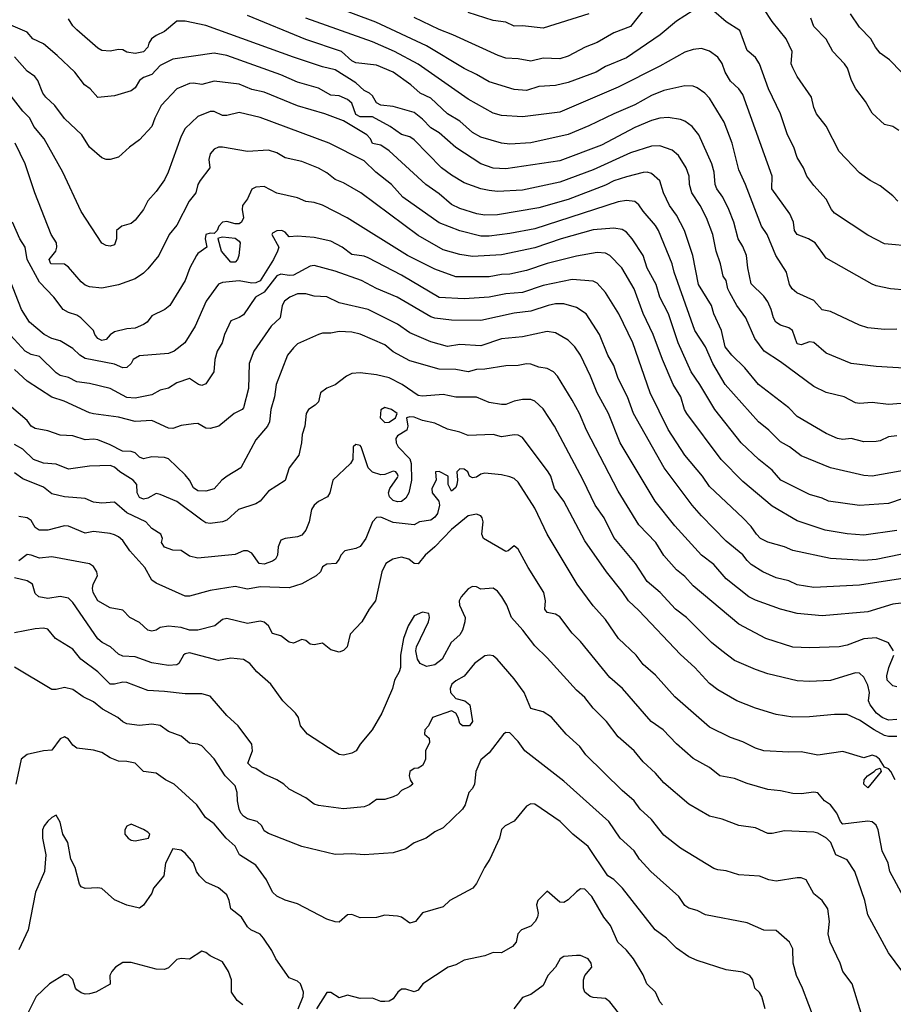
# Model space of a CAD drawing. Header units: metres. Extents: x -46681 to -43747, y -240911 to -237677.
# Tile 982 of 1056: x -44571 to -44467, y -238464 to -238346. Entities that reach past the tile are written whole.
import ezdxf

# ---------------------------------------------------------------- set-up
doc = ezdxf.new("R2010")
doc.units = ezdxf.units.M
doc.layers.add('CONTOUR_INDEX', color=1, linetype='Continuous')
doc.layers.add('CONTOUR_INTER', color=3, linetype='Continuous')

msp = doc.modelspace()

# ---------------------------------------------------------------- linework, layer by layer
at = {"layer": 'CONTOUR_INDEX'}
for points, elevation in [([(-44463.1, -238378.85), (-44466.89, -238378.52), (-44468.6, -238378.19), (-44469.1, -238377.97), (-44474.6, -238374.85), (-44475.92, -238373.02), (-44476.71, -238372.52), (-44478.1, -238372.02), (-44478.42, -238371.52), (-44478.53, -238370.52), (-44478.97, -238369.52), (-44481.13, -238366.52), (-44481.1, -238365.02), (-44484.6, -238355.18), (-44485.1, -238354.52), (-44486.1, -238353.6), (-44486.73, -238352.52), (-44487.1, -238351.46), (-44487.6, -238350.72), (-44488.6, -238349.97), (-44489.6, -238349.67), (-44490.6, -238349.77), (-44491.6, -238350.1), (-44494.6, -238351.81), (-44499.6, -238354.31), (-44506.6, -238357.33), (-44511.1, -238357.88), (-44513.6, -238357.73), (-44514.6, -238357.45), (-44517.6, -238355.76), (-44523.6, -238351.55), (-44526.45, -238350.02), (-44529.1, -238348.88), (-44537.1, -238346.01)], 115), ([(-44464.6, -238400.24), (-44469.1, -238401.04), (-44470.1, -238400.97), (-44474.1, -238400.03), (-44477.6, -238398.61), (-44479.02, -238397.52), (-44480.1, -238396.92), (-44481.48, -238395.52), (-44482.73, -238394.52), (-44486.73, -238390.02), (-44488.2, -238387.52), (-44489.08, -238385.52), (-44490.37, -238383.52), (-44492.86, -238376.52), (-44493.1, -238375.52), (-44494.73, -238371.52), (-44495.1, -238370.91), (-44496.6, -238369.21), (-44497.1, -238368.44), (-44497.6, -238368.03), (-44498.6, -238367.94), (-44499.6, -238368.1), (-44509.6, -238371.32), (-44512.6, -238371.89), (-44515.1, -238372.2), (-44516.1, -238372.2), (-44518.6, -238371.58), (-44521.1, -238370.59), (-44525.47, -238367.52), (-44526.83, -238366.02), (-44528.7, -238364.52), (-44530.1, -238363.16), (-44534.3, -238361.02), (-44542.6, -238357.97), (-44545.1, -238357.37), (-44546.6, -238357.7), (-44547.1, -238357.7), (-44548.1, -238357.25), (-44548.6, -238357.23), (-44550.1, -238357.83), (-44551.6, -238359.28), (-44552.1, -238360.21), (-44553.64, -238364.52), (-44554.1, -238365.45), (-44555.1, -238366.85), (-44556.1, -238367.97), (-44556.62, -238369.02), (-44557.6, -238370.29), (-44558.1, -238370.67), (-44559.2, -238371.02), (-44559.84, -238371.52), (-44559.83, -238372.52), (-44560.1, -238373.24), (-44560.6, -238373.42), (-44561.1, -238373.34), (-44561.6, -238373.04), (-44564.1, -238369.26), (-44566.28, -238364.52), (-44568.55, -238360.52), (-44569.79, -238359.02), (-44570.27, -238358.02), (-44571.1, -238357.18), (-44574.1, -238353.4)], 110), ([(-44463.6, -238416.05), (-44466.6, -238416.42), (-44469.6, -238417.34), (-44475.1, -238417.82), (-44478.1, -238417.52), (-44480.1, -238417.02), (-44483.1, -238415.94), (-44483.9, -238415.52), (-44486.6, -238413.35), (-44488.1, -238411.66), (-44489.6, -238410.52), (-44492.79, -238407.02), (-44495.16, -238404.02), (-44499.37, -238397.02), (-44500.77, -238393.52), (-44502.13, -238391.02), (-44502.92, -238389.02), (-44504.12, -238386.52), (-44504.8, -238385.52), (-44505.6, -238384.69), (-44507.1, -238383.8), (-44508.1, -238383.67), (-44511.1, -238384.3), (-44513.6, -238384.55), (-44516.1, -238385.37), (-44518.6, -238385.22), (-44520.1, -238385.47), (-44522.1, -238384.92), (-44524.6, -238383.8), (-44526.1, -238382.77), (-44529.6, -238381.03), (-44533.1, -238380.21), (-44534.6, -238379.49), (-44536.1, -238379.42), (-44537.1, -238379.13), (-44538.1, -238379.15), (-44539.03, -238379.52), (-44539.67, -238380.02), (-44539.95, -238380.52), (-44540.21, -238382.02), (-44541.27, -238383.02), (-44543.36, -238386.02), (-44543.92, -238387.52), (-44543.98, -238390.52), (-44544.6, -238392.82), (-44544.75, -238393.02), (-44545.7, -238393.52), (-44547.56, -238395.02), (-44548.6, -238395.31), (-44549.1, -238395.28), (-44550.1, -238394.72), (-44550.6, -238394.74), (-44552.1, -238394.96), (-44553.1, -238395.32), (-44553.6, -238395.28), (-44555.6, -238394.33), (-44557.6, -238394.46), (-44559.6, -238393.95), (-44562.6, -238393.54), (-44563.1, -238393.42), (-44566.15, -238392.02), (-44567.6, -238391.55), (-44570.6, -238389.64), (-44572.1, -238388.22)], 105), ([(-44465.08, -238452.02), (-44466.94, -238448.52), (-44467.14, -238447.52), (-44467.89, -238446.02), (-44468.37, -238443.52), (-44468.6, -238442.96), (-44469.1, -238442.54), (-44469.6, -238442.49), (-44472.6, -238442.83), (-44472.88, -238442.52), (-44473.33, -238441.52), (-44474.1, -238440.51), (-44474.81, -238440.02), (-44475.6, -238439.06), (-44476.1, -238438.97), (-44477.6, -238439.18), (-44478.6, -238439.15), (-44480.1, -238438.81), (-44481.6, -238438.68), (-44484.1, -238437.96), (-44485.6, -238437.34), (-44487.39, -238437.02), (-44488.6, -238436.03), (-44490.6, -238434.96), (-44492.6, -238433.2), (-44494.19, -238431.52), (-44495.61, -238430.52), (-44499.07, -238426.52), (-44500.6, -238425.23), (-44504.1, -238420.88), (-44505.1, -238419.91), (-44506.6, -238417.92), (-44507.1, -238417.6), (-44508.1, -238417.43), (-44508.4, -238417.02), (-44508.31, -238416.02), (-44508.53, -238415.02), (-44510.42, -238412.02), (-44511.6, -238409.79), (-44512.1, -238409.39), (-44512.81, -238410.02), (-44513.1, -238410.09), (-44515.77, -238408.52), (-44515.98, -238408.02), (-44515.79, -238406.52), (-44515.93, -238406.02), (-44516.1, -238405.78), (-44516.6, -238405.6), (-44517.6, -238405.81), (-44519.6, -238407.43), (-44521.6, -238409.54), (-44522.77, -238410.52), (-44523.6, -238411.58), (-44524.1, -238411.53), (-44524.74, -238411.02), (-44525.6, -238410.75), (-44526.67, -238411.02), (-44527.48, -238411.52), (-44527.96, -238412.52), (-44528.73, -238416.02), (-44529.5, -238417.02), (-44530.39, -238418.52), (-44531.78, -238420.02), (-44532.14, -238421.52), (-44532.6, -238421.97), (-44533.1, -238422.16), (-44534.1, -238421.9), (-44535.1, -238421.09), (-44536.1, -238421.29), (-44536.6, -238421.23), (-44537.1, -238420.79), (-44537.6, -238420.64), (-44538.6, -238421.11), (-44539.1, -238420.96), (-44540.1, -238420.2), (-44541.1, -238419.93), (-44541.61, -238419.02), (-44542.1, -238418.58), (-44542.6, -238418.47), (-44544.1, -238418.73), (-44546.6, -238418.12), (-44547.1, -238418.26), (-44548.03, -238419.02), (-44550.1, -238419.54), (-44551.1, -238419.54), (-44552.1, -238419.2), (-44553.6, -238419.07), (-44554.6, -238419.21), (-44555.1, -238419.52), (-44555.6, -238419.65), (-44556.09, -238419.52), (-44557.1, -238418.61), (-44558.24, -238418.02), (-44559.1, -238417.11), (-44560.6, -238416.84), (-44562.1, -238415.99), (-44562.65, -238415.02), (-44562.75, -238414.52), (-44562.66, -238414.02), (-44562.15, -238413.02), (-44562.2, -238412.52), (-44562.6, -238411.89), (-44563.1, -238411.55), (-44567.6, -238410.72), (-44569.1, -238410.89), (-44570.1, -238410.52), (-44570.6, -238410.46), (-44571.6, -238411.19)], 100), ([(-44538.02, -238465.02), (-44537.41, -238463.52), (-44537.38, -238463.02), (-44537.75, -238462.02), (-44538.1, -238461.69), (-44539.1, -238461.28), (-44540.71, -238459.02), (-44541.18, -238458.02), (-44542.19, -238456.52), (-44542.6, -238456.05), (-44543.72, -238455.52), (-44544.1, -238455.15), (-44544.82, -238454.02), (-44546.11, -238453.02), (-44546.3, -238452.02), (-44546.6, -238451.34), (-44547.6, -238450.48), (-44549.1, -238449.79), (-44549.88, -238449.02), (-44550.25, -238448.52), (-44550.6, -238447.46), (-44551.6, -238446.31), (-44552.1, -238445.95), (-44553.1, -238445.8), (-44553.95, -238447.52), (-44554.16, -238449.02), (-44555.42, -238450.52), (-44555.6, -238451.13), (-44556.6, -238452.58), (-44557.1, -238452.92), (-44558.6, -238452.55), (-44560.1, -238451.94), (-44561.6, -238450.58), (-44562.1, -238450.48), (-44563.6, -238450.56), (-44564.1, -238450.37), (-44564.31, -238450.02), (-44564.82, -238448.02), (-44565.32, -238447.02), (-44565.71, -238445.02), (-44566.29, -238444.02), (-44566.6, -238442.61), (-44567.1, -238441.77), (-44567.6, -238442.02), (-44568.1, -238442.48), (-44568.53, -238443.02), (-44568.73, -238443.52), (-44568.75, -238444.52), (-44568.34, -238446.52), (-44568.5, -238448.52), (-44569.56, -238451.02), (-44570.45, -238455.52), (-44571.6, -238457.93)], 95), ([(-44558.1, -238442.85), (-44558.6, -238443.07), (-44558.85, -238443.52), (-44558.84, -238444.02), (-44558.45, -238444.52), (-44558.1, -238444.76), (-44557.6, -238444.84), (-44556, -238444.52), (-44555.84, -238444.02), (-44556.1, -238443.8), (-44556.6, -238443.46), (-44558.1, -238442.85)], 95), ([(-44494.26, -238464.52), (-44494.6, -238464.18), (-44495.11, -238463.02), (-44496.13, -238462.02), (-44496.6, -238460.91), (-44497.76, -238459.02), (-44498.6, -238457.96), (-44499.64, -238457.02), (-44500.53, -238455.02), (-44501.3, -238454.02), (-44502.76, -238451.52), (-44503.6, -238450.64), (-44504.1, -238450.62), (-44504.6, -238450.95), (-44505.6, -238451.94), (-44506.1, -238452.23), (-44506.6, -238452.2), (-44508.1, -238450.87), (-44509.22, -238452.02), (-44509.38, -238452.52), (-44509.19, -238453.52), (-44509.27, -238454.02), (-44509.56, -238454.52), (-44510.1, -238455.09), (-44511.21, -238455.52), (-44511.63, -238456.02), (-44511.86, -238457.02), (-44512.27, -238457.52), (-44513.6, -238458.29), (-44514.6, -238458.23), (-44515.6, -238458.64), (-44518.1, -238459.18), (-44519.1, -238459.73), (-44520.01, -238460.02), (-44523.05, -238462.02), (-44523.6, -238462.78), (-44524.1, -238462.99), (-44525.1, -238462.64), (-44525.6, -238462.66), (-44526.06, -238463.02), (-44526.6, -238463.81), (-44527.1, -238464.08), (-44527.6, -238464.15), (-44528.1, -238464.12), (-44529.1, -238463.74), (-44530.6, -238463.79), (-44532.1, -238463.39), (-44533.1, -238463.7), (-44534.1, -238463.05), (-44534.6, -238463.04), (-44535.82, -238465.02)], 95)]:
    msp.add_lwpolyline(points, dxfattribs=dict(at, elevation=elevation))
at = {"layer": 'CONTOUR_INTER'}
for points, elevation in [([(-44490.6, -238345.11), (-44492.6, -238346.37), (-44494.54, -238348.02), (-44498.6, -238350.78), (-44501.1, -238351.85), (-44502.23, -238352.52), (-44505.6, -238353.75), (-44507.1, -238354.12), (-44509.1, -238354.23), (-44510.6, -238354.7), (-44512.1, -238354.6), (-44515.1, -238353.68), (-44516.6, -238352.78), (-44518.1, -238352.06), (-44522.6, -238349.35), (-44528.7, -238346.52), (-44536.1, -238343.7)], 116), ([(-44496.1, -238344.5), (-44498.11, -238347.02), (-44500.1, -238347.8), (-44502.1, -238348.96), (-44503.55, -238349.52), (-44505.6, -238350.6), (-44506.6, -238350.91), (-44508.6, -238350.84), (-44510.1, -238351.19), (-44511.6, -238350.9), (-44513.1, -238350.82), (-44514.01, -238350.52), (-44519.45, -238348.02), (-44521.1, -238347.38), (-44524.1, -238345.93)], 117), ([(-44503.1, -238345.51), (-44508.6, -238347.24), (-44511.1, -238346.94), (-44512.1, -238347), (-44513.1, -238346.5), (-44514.6, -238346.3), (-44517.6, -238345.36)], 118), ([(-44464.1, -238373.47), (-44467.6, -238373.12), (-44469.6, -238372.08), (-44473.6, -238369.46), (-44473.98, -238369.02), (-44474.6, -238367.75), (-44476.1, -238366.14), (-44476.91, -238365.02), (-44477.34, -238364.02), (-44478.1, -238362.75), (-44478.49, -238361.52), (-44479.25, -238360.02), (-44480.09, -238357.52), (-44481.55, -238354.52), (-44482.6, -238351.52), (-44483.1, -238350.74), (-44484.1, -238349.89), (-44484.97, -238347.52), (-44486.6, -238346.48), (-44488.1, -238345.17)], 116), ([(-44466, -238368.02), (-44466.6, -238367.36), (-44468.1, -238366.15), (-44469.32, -238365.52), (-44470.6, -238364.62), (-44473.03, -238362.02), (-44474.6, -238358.99), (-44475.78, -238357.52), (-44476.1, -238356.74), (-44476.35, -238355.52), (-44478.1, -238353.02), (-44478.6, -238351.98), (-44478.81, -238351.52), (-44478.67, -238350.02), (-44479.42, -238348.52), (-44481.1, -238346.44), (-44482.1, -238344.92)], 117), ([(-44465.56, -238352.52), (-44466.99, -238351.02), (-44468.1, -238350.21), (-44468.68, -238349.52), (-44469.23, -238348.52), (-44470.6, -238347.12), (-44471.69, -238345.52)], 119), ([(-44464.6, -238392.22), (-44467.1, -238392.44), (-44469.1, -238392.17), (-44470.6, -238392.31), (-44471.1, -238392.22), (-44472.46, -238391.52), (-44474.6, -238390.97), (-44476.1, -238390.25), (-44480.1, -238387.29), (-44482.05, -238386.02), (-44483.17, -238384.52), (-44484.27, -238382.02), (-44485.33, -238380.52), (-44486.19, -238379.02), (-44486.41, -238378.52), (-44486.6, -238377.54), (-44486.96, -238377.02), (-44487.29, -238375.52), (-44487.83, -238374.02), (-44488.23, -238372.02), (-44488.98, -238370.02), (-44489.73, -238368.52), (-44490.76, -238367.02), (-44491.03, -238366.02), (-44491.07, -238365.02), (-44491.44, -238364.02), (-44492.33, -238362.52), (-44493.1, -238361.87), (-44494.6, -238361.37), (-44495.6, -238361.38), (-44498.1, -238362.18), (-44502.6, -238364.23), (-44506.6, -238365.73), (-44511.1, -238366.67), (-44514.1, -238366.84), (-44515.1, -238366.73), (-44516.1, -238366.51), (-44518.1, -238365.81), (-44519.6, -238364.9), (-44520.82, -238364.02), (-44524.1, -238360.64), (-44524.6, -238360.27), (-44525.6, -238359.99), (-44526.99, -238359.02), (-44529.1, -238357.88), (-44530.6, -238357.86), (-44531.1, -238357.6), (-44531.6, -238356.25), (-44532.1, -238355.79), (-44533.1, -238355.35), (-44534.1, -238355.26), (-44535.6, -238354.44), (-44538.1, -238353.73), (-44540.1, -238352.83), (-44546.6, -238350.49), (-44548.1, -238350.23), (-44553.1, -238350.96), (-44554.6, -238351.72), (-44555.6, -238352.81), (-44556.6, -238353.15), (-44557.08, -238353.52), (-44557.6, -238354.41), (-44558.1, -238354.77), (-44560.1, -238355.35), (-44562.1, -238355.55), (-44563.03, -238354.52), (-44563.69, -238354.02), (-44564.87, -238352.52), (-44566.97, -238350.52), (-44568.6, -238349.1), (-44569.9, -238348.52), (-44570.6, -238347.71), (-44573.1, -238346.63)], 112), ([(-44464.6, -238388.11), (-44468.6, -238387.86), (-44471.6, -238387.52), (-44474.6, -238386.26), (-44476.1, -238385), (-44476.6, -238384.89), (-44477.6, -238385.25), (-44478.1, -238385.15), (-44478.63, -238383.52), (-44479.1, -238383.23), (-44480.1, -238382.9), (-44480.66, -238382.52), (-44480.95, -238382.02), (-44481.2, -238381.02), (-44481.6, -238380.11), (-44482.1, -238379.4), (-44483.6, -238377.92), (-44484.02, -238376.02), (-44484.19, -238374.52), (-44484.6, -238373.44), (-44485.17, -238372.52), (-44485.7, -238370.52), (-44486.29, -238369.02), (-44487.03, -238367.52), (-44487.75, -238366.52), (-44487.93, -238366.02), (-44488.05, -238364.52), (-44488.32, -238363.52), (-44489.89, -238360.02), (-44490.7, -238359.02), (-44491.6, -238358.4), (-44492.1, -238358.2), (-44493.6, -238357.95), (-44494.6, -238358.05), (-44495.6, -238358.33), (-44497.6, -238359.17), (-44501.6, -238361.26), (-44506.6, -238363.16), (-44513.1, -238364.14), (-44514.6, -238364.04), (-44516.1, -238363.51), (-44519.1, -238361.56), (-44521.1, -238359.78), (-44522.1, -238359.2), (-44523.1, -238358.16), (-44524.1, -238357.37), (-44526.6, -238356.63), (-44528.1, -238356.49), (-44528.6, -238356.18), (-44529.1, -238355.34), (-44529.47, -238355.02), (-44530.1, -238354.71), (-44531.1, -238353.79), (-44533.6, -238352.23), (-44535.1, -238351.88), (-44538.6, -238350.72), (-44549.1, -238346.89), (-44551.6, -238346.37), (-44552.6, -238346.4), (-44554.1, -238347.62), (-44555.1, -238348.1), (-44555.65, -238348.52), (-44555.96, -238349.02), (-44556.09, -238349.52), (-44556.6, -238350.05), (-44557.6, -238350.25), (-44558.6, -238350.09), (-44559.1, -238349.82), (-44559.6, -238349.79), (-44560.6, -238349.99), (-44561.6, -238349.89), (-44562.1, -238349.63), (-44564.6, -238347.44), (-44565.1, -238346.94), (-44565.6, -238346.09)], 113), ([(-44466.1, -238383.39), (-44467.6, -238383.4), (-44469.6, -238383.2), (-44470.6, -238382.88), (-44474.1, -238381.24), (-44475.1, -238381.07), (-44476.1, -238379.94), (-44478.13, -238379.02), (-44478.67, -238378.52), (-44478.99, -238378.02), (-44479.36, -238376.52), (-44480.66, -238374.52), (-44481.7, -238372.02), (-44482.38, -238371.02), (-44484.3, -238366.02), (-44485.1, -238364.24), (-44485.91, -238361.02), (-44486.87, -238358.52), (-44488.6, -238355.63), (-44489.2, -238355.02), (-44490.1, -238354.38), (-44490.6, -238354.2), (-44491.6, -238354.14), (-44494.1, -238354.71), (-44495.6, -238355.32), (-44497.6, -238356.44), (-44500.13, -238357.52), (-44503.1, -238358.97), (-44505.6, -238359.99), (-44510.1, -238361), (-44512.6, -238361.15), (-44513.6, -238361.03), (-44516.1, -238360.3), (-44517.1, -238359.77), (-44518.6, -238358.41), (-44520.1, -238357.52), (-44522.1, -238355.62), (-44523.37, -238355.02), (-44524.49, -238354.02), (-44526.61, -238352.52), (-44528.6, -238351.69), (-44531.1, -238351.39), (-44531.6, -238351.13), (-44532.82, -238350.02), (-44537.1, -238348.57), (-44544.1, -238345.71)], 114), ([(-44465.87, -238359.52), (-44466.6, -238359.05), (-44467.6, -238358.79), (-44469.1, -238357.45), (-44469.9, -238356.02), (-44471.05, -238354.52), (-44471.58, -238353.52), (-44472.05, -238352.02), (-44472.4, -238351.52), (-44473.81, -238350.02), (-44474.6, -238348.54), (-44476.1, -238347.04), (-44476.46, -238346.02)], 118), ([(-44466.1, -238396.21), (-44467.1, -238396.32), (-44468.1, -238396.8), (-44468.6, -238396.89), (-44470.1, -238396.93), (-44471.6, -238396.53), (-44472.6, -238396.63), (-44473.23, -238396.52), (-44474.6, -238395.93), (-44478.1, -238393.86), (-44479.1, -238392.82), (-44482.73, -238390.02), (-44484.36, -238388.02), (-44485.92, -238386.52), (-44486.72, -238385.52), (-44487.18, -238383.52), (-44488.1, -238381.52), (-44488.37, -238380.52), (-44489.96, -238378.02), (-44490.62, -238374.52), (-44491.63, -238371.52), (-44492.6, -238369.69), (-44493.44, -238368.52), (-44494.15, -238367.02), (-44494.6, -238365.58), (-44495.6, -238364.67), (-44496.1, -238364.52), (-44496.6, -238364.57), (-44498.6, -238365.07), (-44500.1, -238365.56), (-44501.1, -238366.08), (-44505.6, -238367.8), (-44509.1, -238368.81), (-44514.1, -238369.64), (-44515.6, -238369.68), (-44516.58, -238369.52), (-44518.6, -238368.89), (-44519.6, -238368.4), (-44521.1, -238367.11), (-44522.71, -238366.02), (-44527.1, -238361.94), (-44528.1, -238361.29), (-44529.1, -238361.09), (-44529.32, -238360.52), (-44529.77, -238360.02), (-44532.6, -238358.36), (-44534.84, -238357.52), (-44538.1, -238356.57), (-44542.1, -238354.92), (-44543.6, -238354.58), (-44545.1, -238353.95), (-44548.1, -238353.59), (-44549.6, -238353.99), (-44550.6, -238353.84), (-44551.1, -238353.89), (-44552.6, -238354.53), (-44554.47, -238356.52), (-44555.24, -238358.02), (-44555.61, -238359.02), (-44557.1, -238360.63), (-44558.3, -238361.52), (-44559.6, -238362.74), (-44560.6, -238363), (-44561.1, -238362.99), (-44561.6, -238362.81), (-44563.08, -238361.52), (-44564.01, -238360.02), (-44566.1, -238358.07), (-44567.25, -238356.52), (-44568.33, -238355.52), (-44568.69, -238355.02), (-44569.29, -238353.52), (-44569.64, -238353.02), (-44570.6, -238352.38), (-44572.1, -238350.65)], 111), ([(-44461.6, -238402.45), (-44467.1, -238404.3), (-44470.6, -238404.56), (-44474.33, -238404.02), (-44475.1, -238403.67), (-44476.6, -238403.25), (-44480.05, -238401.52), (-44481.1, -238400.32), (-44482.71, -238399.02), (-44484.82, -238397.02), (-44487.96, -238393.02), (-44489.77, -238390.02), (-44490.83, -238388.52), (-44492.38, -238385.02), (-44493.55, -238381.52), (-44494.57, -238379.52), (-44495.03, -238378.02), (-44496.1, -238376.04), (-44496.58, -238374.52), (-44497.91, -238372.52), (-44498.6, -238371.74), (-44499.1, -238371.39), (-44500.1, -238371.24), (-44502.6, -238371.45), (-44506.43, -238372.52), (-44509.6, -238373.62), (-44513.6, -238374.47), (-44517.1, -238374.65), (-44518.6, -238374.42), (-44520.6, -238373.87), (-44523.6, -238372.13), (-44530.51, -238367.02), (-44532.6, -238365.79), (-44533.6, -238365.42), (-44534.6, -238364.62), (-44535.6, -238364.04), (-44537.6, -238363.25), (-44539.6, -238362.82), (-44540.6, -238362.21), (-44541.6, -238361.89), (-44544.1, -238362.05), (-44547.1, -238361.52), (-44547.6, -238361.53), (-44548.1, -238361.75), (-44548.6, -238362.31), (-44548.74, -238363.02), (-44548.62, -238364.02), (-44549.79, -238365.52), (-44550.07, -238366.02), (-44550.34, -238367.02), (-44551.12, -238368.02), (-44552.6, -238370.9), (-44553.54, -238372.02), (-44554.78, -238374.52), (-44556.1, -238376.15), (-44556.6, -238376.66), (-44557.6, -238377.33), (-44559.6, -238378.04), (-44561.6, -238378.46), (-44563.1, -238378.3), (-44563.6, -238378.11), (-44564.1, -238377.71), (-44565.6, -238375.93), (-44566.1, -238375.56), (-44567.75, -238375.52), (-44567.93, -238375.02), (-44567.12, -238374.02), (-44567, -238373.52), (-44567.06, -238373.02), (-44567.7, -238372.02), (-44569.67, -238367.02), (-44570.82, -238363.52), (-44572.01, -238361.02)], 109), ([(-44466.1, -238407.58), (-44470.1, -238408.12), (-44472.1, -238407.96), (-44474.71, -238407.52), (-44478.1, -238406.39), (-44481.1, -238404.65), (-44484.6, -238401.66), (-44487.21, -238399.02), (-44491.33, -238393.52), (-44491.64, -238393.02), (-44492.07, -238391.52), (-44493, -238390.02), (-44494.28, -238387.02), (-44495.38, -238384.02), (-44496.6, -238381.51), (-44497.65, -238378.52), (-44499.14, -238376.02), (-44500.6, -238374.55), (-44501.1, -238374.27), (-44502.1, -238374.17), (-44504.6, -238374.62), (-44508.1, -238375.5), (-44510.6, -238376.35), (-44512.6, -238376.79), (-44513.6, -238376.82), (-44515.1, -238377.1), (-44519.1, -238377.11), (-44521.6, -238376.18), (-44524.91, -238374.52), (-44532.15, -238370.02), (-44535.1, -238368.47), (-44536.1, -238368.16), (-44537.1, -238368.05), (-44538.1, -238367.6), (-44540.6, -238367.05), (-44542.1, -238366.25), (-44543.1, -238366.33), (-44543.6, -238366.56), (-44544.1, -238367.73), (-44544.7, -238368.52), (-44544.77, -238369.02), (-44544.61, -238370.02), (-44544.84, -238370.52), (-44545.1, -238370.72), (-44545.6, -238370.74), (-44546.6, -238370.43), (-44547.1, -238370.51), (-44547.57, -238371.02), (-44547.77, -238371.52), (-44548.1, -238371.88), (-44548.6, -238371.86), (-44549.13, -238372.02), (-44549.2, -238372.52), (-44548.99, -238373.52), (-44550.1, -238374.28), (-44550.25, -238374.52), (-44551.05, -238376.02), (-44551.59, -238377.52), (-44553.44, -238380.52), (-44554.06, -238381.02), (-44555.6, -238381.79), (-44556.17, -238382.52), (-44556.6, -238382.8), (-44557.6, -238383.25), (-44558.6, -238383.33), (-44560.1, -238383.68), (-44560.6, -238384.04), (-44561.1, -238384.64), (-44561.6, -238384.76), (-44562.1, -238384.51), (-44562.45, -238384.02), (-44562.6, -238383.52), (-44564.14, -238382.02), (-44564.6, -238381.7), (-44565.6, -238381.38), (-44566.26, -238381.02), (-44567.38, -238379.52), (-44569.1, -238377.74), (-44570.59, -238375.02), (-44570.84, -238373.52), (-44571.45, -238372.52), (-44572.34, -238370.52)], 108), ([(-44464.1, -238410.11), (-44468.6, -238411.06), (-44470.1, -238411.16), (-44474.1, -238410.94), (-44478.6, -238409.97), (-44479.6, -238409.51), (-44481.6, -238408.96), (-44482.51, -238408.52), (-44482.99, -238408.02), (-44483.6, -238407.07), (-44484.6, -238406.03), (-44488.6, -238402.27), (-44489.45, -238401.02), (-44491.57, -238398.52), (-44493.6, -238395.43), (-44495.75, -238391.02), (-44497.83, -238385.02), (-44499.51, -238381.52), (-44501.1, -238378.98), (-44502.1, -238377.86), (-44502.6, -238377.6), (-44505.1, -238377.42), (-44508.6, -238378.12), (-44511.1, -238378.96), (-44513.1, -238379.15), (-44515.1, -238379.54), (-44518.1, -238379.74), (-44521.1, -238379.56), (-44525.6, -238376.89), (-44529.6, -238374.82), (-44530.1, -238374.61), (-44531.6, -238374.43), (-44532.75, -238373.52), (-44534.1, -238372.81), (-44536.1, -238372.37), (-44538.1, -238372.22), (-44539.1, -238372.28), (-44539.6, -238371.73), (-44539.99, -238371.52), (-44540.6, -238371.55), (-44541.1, -238371.84), (-44541.2, -238372.02), (-44540.35, -238373.52), (-44540.5, -238374.02), (-44541, -238375.02), (-44542.6, -238377.56), (-44543.1, -238377.82), (-44543.6, -238377.86), (-44545.1, -238377.57), (-44547.1, -238377.76), (-44547.6, -238377.98), (-44549.07, -238380.02), (-44550.42, -238383.02), (-44551.66, -238385.02), (-44552.91, -238386.02), (-44553.6, -238386.31), (-44557.1, -238386.58), (-44557.84, -238387.02), (-44558.08, -238387.52), (-44558.6, -238387.97), (-44559.1, -238388.02), (-44560.1, -238387.57), (-44563.6, -238386.92), (-44564.24, -238386.52), (-44565.1, -238385.69), (-44566.6, -238384.77), (-44567.6, -238384.49), (-44568.54, -238384.02), (-44570.29, -238382.52), (-44571.26, -238381.02), (-44572.63, -238377.52)], 107), ([(-44547.64, -238372.52), (-44547.6, -238372.4), (-44547.1, -238372.28), (-44545.6, -238372.44), (-44545.1, -238372.8), (-44545.01, -238373.02), (-44545.14, -238374.52), (-44545.3, -238375.02), (-44545.6, -238375.34), (-44546.1, -238375.32), (-44547.24, -238374.02), (-44547.64, -238372.52)], 108), ([(-44463.6, -238413.04), (-44470.6, -238414.13), (-44476.1, -238414.41), (-44478.1, -238414.07), (-44479.1, -238413.61), (-44480.6, -238413.26), (-44482.2, -238412.52), (-44483.6, -238411.64), (-44484.1, -238411.18), (-44484.6, -238410.47), (-44486.6, -238408.85), (-44489.6, -238405.78), (-44490.7, -238404.52), (-44494.08, -238400.02), (-44497.76, -238393.52), (-44498.46, -238391.52), (-44499.6, -238389.31), (-44500.1, -238387.75), (-44500.82, -238386.52), (-44501.82, -238384.02), (-44503.45, -238381.52), (-44504.6, -238380.79), (-44506.1, -238380.35), (-44507.1, -238380.34), (-44508.01, -238380.52), (-44510.1, -238381.23), (-44512.1, -238381.47), (-44516.1, -238382.33), (-44519.6, -238382.31), (-44521.6, -238382.05), (-44522.1, -238381.88), (-44526.14, -238379.52), (-44528.6, -238378.5), (-44530.41, -238377.52), (-44533.6, -238376.4), (-44536.1, -238375.75), (-44536.6, -238375.8), (-44538.6, -238376.88), (-44539.1, -238376.95), (-44540.1, -238376.78), (-44540.6, -238376.98), (-44542.1, -238378.93), (-44543.14, -238379.52), (-44544.6, -238381.65), (-44545.1, -238381.99), (-44546.1, -238382.36), (-44546.89, -238384.02), (-44547.16, -238385.02), (-44547.77, -238386.02), (-44548.05, -238387.02), (-44548.15, -238388.52), (-44549.1, -238389.94), (-44549.6, -238390.14), (-44549.98, -238390.02), (-44551.1, -238389.29), (-44552.6, -238389.82), (-44553.6, -238390.46), (-44554.6, -238390.69), (-44555.6, -238391.25), (-44557.6, -238391.66), (-44558.6, -238391.57), (-44560.6, -238390.51), (-44563.1, -238389.91), (-44564.6, -238389.72), (-44565.6, -238389.2), (-44566.6, -238388.94), (-44567.1, -238388.61), (-44569.1, -238386.67), (-44570.1, -238386.41), (-44570.81, -238386.02), (-44572.6, -238384.11)], 106), ([(-44466.52, -238422.02), (-44467.1, -238421.05), (-44468.6, -238420.44), (-44470.1, -238420.57), (-44472.1, -238421.32), (-44473.06, -238421.52), (-44476.6, -238421.67), (-44478.6, -238421.57), (-44481.87, -238420.52), (-44485.1, -238418.83), (-44490.6, -238414.21), (-44491.6, -238413.1), (-44492.6, -238412.29), (-44494.1, -238410.57), (-44495.07, -238409.02), (-44497.1, -238406.9), (-44499.6, -238402.85), (-44503.4, -238395.52), (-44504.25, -238393.52), (-44505.1, -238391.91), (-44506.87, -238389.02), (-44507.36, -238388.52), (-44508.1, -238388.12), (-44509.1, -238387.96), (-44510.1, -238387.57), (-44510.6, -238387.55), (-44511.6, -238387.74), (-44513.1, -238387.78), (-44515.6, -238388.2), (-44516.6, -238388.23), (-44517.6, -238388.52), (-44519.1, -238388.21), (-44521.1, -238388.18), (-44524.6, -238387.2), (-44526.6, -238386.1), (-44527.6, -238385.26), (-44530.6, -238383.98), (-44531.6, -238383.75), (-44533.1, -238383.64), (-44534.1, -238383.86), (-44535.1, -238383.85), (-44535.6, -238384.01), (-44538.1, -238385.16), (-44538.6, -238385.61), (-44539.29, -238386.52), (-44540.69, -238390.02), (-44540.88, -238391.52), (-44541.3, -238393.02), (-44541.46, -238394.52), (-44541.7, -238395.02), (-44543.1, -238396.69), (-44544.93, -238400.02), (-44546.56, -238401.02), (-44547.18, -238401.52), (-44548.1, -238402.54), (-44549.1, -238402.84), (-44550.1, -238402.78), (-44550.6, -238402.44), (-44551.09, -238401.52), (-44551.6, -238400.88), (-44553.6, -238398.97), (-44554.1, -238398.78), (-44555.6, -238398.72), (-44556.6, -238398.95), (-44557.1, -238398.74), (-44557.6, -238398.25), (-44558.1, -238398.07), (-44559.13, -238398.02), (-44560.6, -238397.26), (-44562.1, -238396.67), (-44562.6, -238396.59), (-44563.6, -238396.68), (-44565.1, -238396.21), (-44566.6, -238396.13), (-44568.1, -238395.61), (-44569.6, -238395.29), (-44570.08, -238395.02), (-44570.6, -238394.36), (-44572.75, -238392.52)], 104), ([(-44466.1, -238430.28), (-44467.1, -238430.33), (-44467.87, -238430.02), (-44468.54, -238429.52), (-44469.34, -238428.52), (-44469.53, -238428.02), (-44469.42, -238427.02), (-44469.6, -238426.14), (-44470.1, -238425.17), (-44470.6, -238424.71), (-44471.1, -238424.67), (-44474.1, -238425.58), (-44476.6, -238425.69), (-44478.1, -238425.63), (-44481.6, -238424.78), (-44483.1, -238424.24), (-44485.6, -238423.16), (-44487.14, -238422.02), (-44488.38, -238421.02), (-44491.4, -238418.02), (-44492.69, -238417.02), (-44494.54, -238415.02), (-44496.1, -238413.69), (-44497.5, -238411.52), (-44500.1, -238408.4), (-44501.29, -238406.02), (-44502.34, -238404.52), (-44503.78, -238401.52), (-44507.24, -238395.02), (-44508.6, -238392.93), (-44509.62, -238392.02), (-44510.1, -238391.83), (-44511.1, -238391.83), (-44512.1, -238392.01), (-44513.1, -238392.41), (-44513.6, -238392.42), (-44515.1, -238392.2), (-44516.6, -238391.54), (-44519.1, -238391.53), (-44520.6, -238391.22), (-44523.1, -238391.41), (-44523.6, -238391.33), (-44525.52, -238390.02), (-44527.1, -238389.22), (-44528.6, -238388.86), (-44530.6, -238388.63), (-44531.6, -238388.72), (-44532.22, -238389.02), (-44533.6, -238390.08), (-44534.6, -238390.47), (-44535.35, -238391.02), (-44535.6, -238392.09), (-44536, -238392.52), (-44536.8, -238393.02), (-44537.06, -238393.52), (-44537.24, -238395.02), (-44537.53, -238396.02), (-44537.62, -238397.02), (-44537.95, -238398.52), (-44539.12, -238400.02), (-44539.6, -238401.57), (-44541.6, -238402.84), (-44542.6, -238404.02), (-44543.1, -238404.36), (-44545.18, -238405.02), (-44546.6, -238406.3), (-44547.1, -238406.51), (-44548.6, -238406.74), (-44549.1, -238406.65), (-44549.6, -238406.33), (-44552.6, -238404.08), (-44554.6, -238403.22), (-44555.1, -238403.12), (-44556.1, -238403.67), (-44556.6, -238403.78), (-44557.1, -238403.6), (-44557.36, -238403.02), (-44557.4, -238402.02), (-44557.83, -238401.52), (-44559.44, -238400.52), (-44560.1, -238399.96), (-44560.6, -238399.77), (-44563.1, -238399.83), (-44565.6, -238400.19), (-44567.1, -238399.6), (-44568.6, -238399.46), (-44569.81, -238399.02), (-44571.1, -238397.8), (-44572.1, -238397.24)], 103), ([(-44527.6, -238392.77), (-44528.1, -238393.07), (-44528.18, -238394.02), (-44527.6, -238394.58), (-44527.1, -238394.56), (-44526.34, -238394.02), (-44526.13, -238393.52), (-44526.8, -238393.02), (-44527.6, -238392.77)], 102), ([(-44466.1, -238432.29), (-44467.1, -238432.32), (-44467.6, -238432.18), (-44468.85, -238431.52), (-44470.6, -238430.36), (-44472.1, -238429.68), (-44473.6, -238429.65), (-44476.6, -238429.95), (-44478.6, -238429.99), (-44480.6, -238429.65), (-44483.1, -238428.89), (-44485.32, -238428.02), (-44487.6, -238426.68), (-44488.6, -238425.93), (-44490.4, -238424.02), (-44492.1, -238422.47), (-44497.1, -238417.18), (-44498.34, -238416.02), (-44499.1, -238414.88), (-44501.01, -238412.52), (-44503.6, -238408.81), (-44506.13, -238404.02), (-44507.23, -238402.52), (-44507.69, -238401.02), (-44507.98, -238400.52), (-44511.1, -238396.39), (-44511.6, -238396.1), (-44512.1, -238396.07), (-44513.6, -238396.32), (-44514.6, -238396.03), (-44517.6, -238396.15), (-44518.6, -238395.76), (-44520.1, -238395.4), (-44521.6, -238394.67), (-44523.1, -238394.35), (-44524.1, -238393.94), (-44524.6, -238393.89), (-44525.01, -238394.02), (-44524.86, -238395.02), (-44524.97, -238395.52), (-44526.1, -238396.2), (-44526.29, -238396.52), (-44526.24, -238397.02), (-44526.03, -238397.52), (-44524.6, -238398.97), (-44524.46, -238399.52), (-44524.4, -238401.52), (-44524.74, -238403.02), (-44525.1, -238403.67), (-44525.6, -238404.06), (-44526.1, -238404.13), (-44526.6, -238403.94), (-44527.04, -238403.52), (-44527.17, -238403.02), (-44527.03, -238402.52), (-44526.1, -238401.18), (-44526.01, -238401.02), (-44526.1, -238400.78), (-44526.31, -238400.52), (-44526.6, -238400.45), (-44527.6, -238400.83), (-44528.1, -238400.86), (-44529.1, -238400.57), (-44529.6, -238400.02), (-44530.48, -238397.52), (-44530.6, -238397.36), (-44531.1, -238397.25), (-44531.43, -238397.52), (-44531.46, -238399.02), (-44531.75, -238399.52), (-44533.88, -238401.52), (-44534.21, -238403.02), (-44534.52, -238403.52), (-44535.6, -238404.06), (-44536.11, -238404.52), (-44536.41, -238405.02), (-44536.7, -238406.52), (-44537.1, -238407.52), (-44537.6, -238408.11), (-44538.1, -238408.34), (-44539.6, -238408.53), (-44540.1, -238408.71), (-44540.43, -238409.52), (-44540.53, -238410.52), (-44540.76, -238411.02), (-44541.1, -238411.26), (-44542.1, -238411.6), (-44542.7, -238411.52), (-44543.6, -238410.27), (-44544.1, -238409.99), (-44544.6, -238410.02), (-44545.6, -238410.46), (-44550.1, -238410.89), (-44551.1, -238410.66), (-44552.1, -238409.98), (-44553.1, -238409.93), (-44554.1, -238409.56), (-44554.43, -238409.02), (-44554.31, -238408.52), (-44554.54, -238408.02), (-44555.6, -238407.31), (-44556.33, -238406.52), (-44558.6, -238405.44), (-44560.1, -238404.15), (-44561.6, -238404.26), (-44562.6, -238404.14), (-44563.6, -238403.73), (-44566.1, -238403.53), (-44567.6, -238403.16), (-44568.6, -238402.37), (-44571.1, -238401.37), (-44572.1, -238400.63)], 102), ([(-44466.3, -238437.52), (-44466.84, -238436.52), (-44467.1, -238436.2), (-44467.6, -238435.98), (-44468.21, -238435.02), (-44468.6, -238434.7), (-44469.1, -238434.56), (-44470.1, -238434.85), (-44472.6, -238434.11), (-44475.6, -238434.54), (-44477.6, -238434.14), (-44479.1, -238434.19), (-44482.1, -238434.01), (-44483.1, -238433.7), (-44484.6, -238432.94), (-44486.1, -238432.42), (-44488.6, -238431.19), (-44492.77, -238427.52), (-44495.1, -238424.94), (-44496.6, -238423.64), (-44497.42, -238422.52), (-44499.55, -238420.52), (-44501.1, -238418.27), (-44502.6, -238416.61), (-44504.52, -238414.02), (-44508.1, -238408.02), (-44509.6, -238404.86), (-44511.6, -238401.75), (-44512.1, -238401.32), (-44512.6, -238401.12), (-44513.6, -238400.89), (-44515.6, -238400.67), (-44516.1, -238400.81), (-44516.6, -238401.16), (-44517.1, -238401.25), (-44517.45, -238401.02), (-44517.66, -238400.52), (-44518.1, -238400.18), (-44518.6, -238400.14), (-44518.98, -238400.52), (-44518.87, -238401.52), (-44518.96, -238402.02), (-44519.1, -238402.39), (-44519.6, -238402.85), (-44520, -238402.02), (-44520, -238401.02), (-44521.1, -238400.47), (-44521.55, -238400.52), (-44521.46, -238401.52), (-44521.96, -238402.52), (-44521.92, -238403.02), (-44521.14, -238404.02), (-44521.05, -238404.52), (-44521.28, -238405.52), (-44521.6, -238405.97), (-44522.1, -238406.3), (-44523.44, -238406.52), (-44524.1, -238406.88), (-44526.6, -238406.61), (-44528.1, -238405.97), (-44528.6, -238406.01), (-44529.1, -238406.53), (-44529.9, -238408.52), (-44530.6, -238409.47), (-44531.1, -238409.74), (-44532.42, -238410.02), (-44532.92, -238410.52), (-44533.1, -238411.02), (-44533.5, -238411.52), (-44534.6, -238411.6), (-44535.1, -238411.91), (-44535.35, -238412.52), (-44535.85, -238413.02), (-44537.6, -238413.95), (-44539.1, -238414.46), (-44542.6, -238414.31), (-44544.1, -238414.59), (-44545.6, -238414.28), (-44548.6, -238414.75), (-44551.1, -238415.45), (-44551.6, -238415.46), (-44555.1, -238413.88), (-44555.59, -238413.52), (-44556.46, -238412.02), (-44558.25, -238410.02), (-44559.1, -238408.78), (-44559.6, -238408.33), (-44560.1, -238408.09), (-44560.6, -238407.91), (-44562.6, -238407.67), (-44563.6, -238407.89), (-44565.6, -238407.04), (-44566.1, -238407), (-44568.1, -238407.54), (-44569.15, -238407.52), (-44569.6, -238407.21), (-44570.1, -238406.38), (-44570.6, -238406.04), (-44571.6, -238405.88)], 101), ([(-44463.1, -238463.7), (-44467.1, -238458.28), (-44469.6, -238453.74), (-44469.95, -238452.02), (-44471.15, -238448.52), (-44472.1, -238447.11), (-44473.44, -238446.52), (-44474.06, -238445.02), (-44474.57, -238444.52), (-44475.6, -238443.92), (-44476.1, -238443.78), (-44479.6, -238443.63), (-44481.1, -238443.96), (-44481.6, -238443.96), (-44483.1, -238443.27), (-44485.1, -238443), (-44487.1, -238442.24), (-44488.6, -238441.87), (-44491.1, -238440.43), (-44494.1, -238437.87), (-44495.1, -238436.71), (-44496.6, -238435.36), (-44497.68, -238434.02), (-44499.6, -238432.35), (-44501, -238430.52), (-44502.6, -238428.89), (-44503.6, -238427.63), (-44504.6, -238426.73), (-44508.1, -238422.86), (-44509.6, -238421.41), (-44511.03, -238419.52), (-44512.39, -238418.02), (-44512.98, -238416.52), (-44513.55, -238415.52), (-44514.1, -238414.85), (-44514.6, -238414.49), (-44516.1, -238414.59), (-44516.6, -238414.31), (-44517.1, -238414.3), (-44517.6, -238414.58), (-44518.44, -238415.52), (-44518.68, -238416.02), (-44518.64, -238416.52), (-44517.97, -238418.02), (-44517.99, -238418.52), (-44518.3, -238419.52), (-44518.6, -238420.09), (-44519.66, -238421.02), (-44520.74, -238423.02), (-44521.6, -238423.69), (-44522.6, -238423.9), (-44523.39, -238423.52), (-44523.68, -238423.02), (-44523.88, -238422.02), (-44523.82, -238421.52), (-44522.39, -238418.52), (-44522.24, -238418.02), (-44522.34, -238417.52), (-44523.1, -238417.39), (-44524.1, -238417.8), (-44524.82, -238419.02), (-44525.39, -238420.52), (-44525.73, -238422.52), (-44525.73, -238424.02), (-44525.88, -238424.52), (-44526.44, -238425.52), (-44526.7, -238426.52), (-44527.98, -238429.52), (-44529.12, -238431.52), (-44530.6, -238433.22), (-44531.08, -238434.02), (-44531.6, -238434.3), (-44532.6, -238434.53), (-44533.1, -238434.46), (-44533.6, -238434.2), (-44536.91, -238432.02), (-44537.74, -238431.02), (-44537.99, -238430.02), (-44538.34, -238429.52), (-44539.85, -238428.02), (-44541.33, -238426.02), (-44542.98, -238424.52), (-44543.84, -238423.52), (-44544.6, -238423.07), (-44546.1, -238422.91), (-44547.6, -238423.18), (-44551.1, -238422.26), (-44551.6, -238422.36), (-44551.79, -238422.52), (-44552.36, -238423.52), (-44552.6, -238423.7), (-44553.6, -238423.79), (-44555.6, -238423.45), (-44557.6, -238422.75), (-44559.1, -238422.65), (-44559.6, -238422.42), (-44560.59, -238421.52), (-44561.58, -238421.02), (-44562.1, -238420.57), (-44565.1, -238416.21), (-44565.6, -238415.69), (-44566.6, -238415.49), (-44568.1, -238415.71), (-44569.16, -238415.52), (-44569.6, -238415.11), (-44569.93, -238414.02), (-44570.6, -238413.62), (-44572.1, -238413.23)], 99), ([(-44470.39, -238465.52), (-44471.47, -238462.02), (-44472.62, -238460.52), (-44472.92, -238459.52), (-44474.13, -238457.02), (-44474.38, -238456.02), (-44474.2, -238454.52), (-44474.41, -238453.02), (-44475.09, -238452.02), (-44476.1, -238451.22), (-44476.99, -238449.52), (-44477.6, -238449.26), (-44478.1, -238449.28), (-44480.6, -238449.69), (-44481.48, -238449.52), (-44482.6, -238449.09), (-44485.1, -238448.92), (-44486.6, -238448.45), (-44487.6, -238448.32), (-44488.1, -238448.14), (-44492.1, -238445.73), (-44494.1, -238444.14), (-44495.6, -238442.27), (-44496.95, -238441.02), (-44497.65, -238440.02), (-44499.1, -238438.77), (-44503.49, -238434.52), (-44504.21, -238433.52), (-44505.84, -238432.02), (-44507.6, -238429.99), (-44508.6, -238429.33), (-44510.1, -238428.93), (-44510.89, -238427.02), (-44512.1, -238425.39), (-44514.11, -238423.02), (-44514.6, -238422.61), (-44515.05, -238422.52), (-44515.6, -238422.62), (-44516.86, -238423.52), (-44518.1, -238425.05), (-44519.1, -238425.61), (-44519.56, -238426.02), (-44519.79, -238426.52), (-44519.72, -238427.02), (-44519.1, -238427.74), (-44518.01, -238428.02), (-44517.39, -238428.52), (-44517.09, -238430.52), (-44517.45, -238431.02), (-44518.27, -238431.02), (-44518.6, -238430.74), (-44518.79, -238430.02), (-44519.09, -238429.52), (-44519.6, -238429.21), (-44521.89, -238430.02), (-44522.37, -238431.02), (-44522.81, -238431.52), (-44522.84, -238432.02), (-44522.31, -238432.52), (-44522.27, -238433.02), (-44522.75, -238434.02), (-44522.75, -238435.02), (-44522.95, -238435.52), (-44523.1, -238435.77), (-44523.6, -238436.12), (-44524.1, -238436.16), (-44524.63, -238436.52), (-44524.71, -238437.02), (-44524.56, -238437.52), (-44524.24, -238438.02), (-44524.6, -238438.32), (-44525.6, -238438.77), (-44526.1, -238439.31), (-44526.6, -238439.56), (-44527.6, -238439.88), (-44528.6, -238439.88), (-44529.49, -238440.52), (-44530.1, -238440.77), (-44532.6, -238440.99), (-44535.6, -238440.6), (-44536.1, -238440.44), (-44537.1, -238439.69), (-44539.1, -238438.62), (-44539.73, -238438.02), (-44540.6, -238437.49), (-44542.1, -238436.83), (-44543.1, -238436.15), (-44543.6, -238436), (-44544.09, -238435.52), (-44543.52, -238434.02), (-44543.6, -238433.22), (-44545.22, -238431.02), (-44546.6, -238429.77), (-44548.6, -238427.47), (-44549.6, -238427.16), (-44551.6, -238427.19), (-44554.1, -238426.88), (-44556.1, -238426.78), (-44558.6, -238425.83), (-44559.1, -238425.77), (-44560.1, -238426.03), (-44560.6, -238426.02), (-44562.11, -238424.52), (-44564.14, -238423.02), (-44565.1, -238421.83), (-44567.17, -238420.52), (-44568.1, -238419.43), (-44568.6, -238419.28), (-44569.6, -238419.36), (-44572.1, -238419.85)], 98), ([(-44466.1, -238426.32), (-44466.6, -238426.2), (-44467.27, -238425.52), (-44467.31, -238425.02), (-44467.08, -238424.02), (-44466.47, -238422.52)], 104), ([(-44475.94, -238466.52), (-44477.45, -238462.52), (-44478.16, -238461.02), (-44478.58, -238459.52), (-44478.6, -238457.82), (-44479.02, -238457.02), (-44480.6, -238455.59), (-44482.1, -238455.55), (-44484.1, -238454.67), (-44489.1, -238453.72), (-44490.1, -238453.21), (-44491.1, -238452.94), (-44491.6, -238452.59), (-44492.32, -238451.52), (-44495.65, -238448.52), (-44497.01, -238447.02), (-44497.68, -238446.02), (-44499.35, -238444.52), (-44500.73, -238442.52), (-44506.1, -238437.66), (-44510.81, -238434.02), (-44511.6, -238432.89), (-44512.6, -238431.86), (-44513.1, -238431.81), (-44513.35, -238432.02), (-44515.1, -238434.26), (-44516.1, -238435.11), (-44516.69, -238436.52), (-44516.86, -238438.02), (-44517.1, -238438.56), (-44517.52, -238439.02), (-44517.96, -238440.52), (-44518.29, -238441.02), (-44520.6, -238443.28), (-44521.6, -238443.74), (-44522.65, -238444.52), (-44524.1, -238445.06), (-44525.1, -238445.78), (-44526.6, -238446.29), (-44530.1, -238446.5), (-44531.6, -238446.38), (-44533.6, -238446.47), (-44537.6, -238445.5), (-44541.6, -238443.96), (-44542.1, -238443.62), (-44542.41, -238443.02), (-44542.94, -238442.52), (-44544.1, -238442.21), (-44544.6, -238441.87), (-44544.93, -238441.52), (-44545.11, -238441.02), (-44545.33, -238440.02), (-44545.34, -238439.02), (-44545.6, -238438.23), (-44546.81, -238437.02), (-44548.1, -238434.99), (-44549.6, -238433.43), (-44550.1, -238433.22), (-44551.1, -238433.11), (-44552.1, -238432.26), (-44553.6, -238431.72), (-44554.6, -238431), (-44555.6, -238430.83), (-44557.1, -238430.98), (-44558.6, -238430.78), (-44559.1, -238430.56), (-44559.67, -238430.02), (-44561.52, -238429.02), (-44562.6, -238428.15), (-44563.85, -238427.52), (-44565.1, -238426.65), (-44566.1, -238426.42), (-44567.1, -238426.67), (-44567.6, -238426.66), (-44572.1, -238423.99)], 97), ([(-44481.95, -238465.02), (-44482.33, -238463.52), (-44482.6, -238463.05), (-44483.19, -238462.52), (-44483.41, -238461.52), (-44483.76, -238461.02), (-44484.6, -238460.61), (-44486.6, -238460.31), (-44490.1, -238459.2), (-44491.1, -238458.78), (-44492.6, -238457.72), (-44493.78, -238456.52), (-44495.14, -238455.52), (-44499.08, -238450.52), (-44500.1, -238449.49), (-44500.82, -238449.02), (-44503.2, -238445.52), (-44505.03, -238444.02), (-44506.57, -238442.52), (-44509.6, -238440.42), (-44510.1, -238440.38), (-44510.6, -238440.69), (-44512.1, -238442.47), (-44513.17, -238443.02), (-44513.6, -238443.49), (-44513.85, -238444.52), (-44515.02, -238447.02), (-44515.65, -238448.02), (-44516.6, -238449.95), (-44517.05, -238450.52), (-44519.81, -238452.02), (-44520.6, -238452.75), (-44523.1, -238453.48), (-44523.92, -238454.52), (-44524.6, -238454.72), (-44525.6, -238454), (-44526.1, -238453.9), (-44527.6, -238453.78), (-44528.6, -238454.03), (-44530.6, -238454.1), (-44531.6, -238453.7), (-44532.1, -238453.73), (-44533.1, -238454.59), (-44533.6, -238454.58), (-44534.6, -238454.25), (-44538.1, -238452.39), (-44539.6, -238451.97), (-44540.6, -238451.48), (-44541.1, -238451.02), (-44541.84, -238449.52), (-44543.1, -238447.77), (-44545.08, -238446.52), (-44545.6, -238445.46), (-44546.66, -238444.52), (-44548.1, -238442.78), (-44549.16, -238442.02), (-44550.21, -238440.52), (-44552.91, -238438.02), (-44553.97, -238437.52), (-44555.1, -238436.72), (-44556.6, -238436.51), (-44557.6, -238435.5), (-44558.6, -238435.3), (-44559.6, -238435.28), (-44560.6, -238434.85), (-44561.6, -238434.21), (-44562.6, -238433.93), (-44564.6, -238433.7), (-44565.1, -238433.35), (-44565.6, -238432.63), (-44566.1, -238432.36), (-44566.6, -238432.58), (-44567.6, -238433.96), (-44568.6, -238434.03), (-44570.6, -238434.48), (-44571.3, -238435.02), (-44571.93, -238438.02)], 96), ([(-44468.82, -238436.52), (-44468.6, -238436.28), (-44468.1, -238436.1), (-44468.01, -238436.52), (-44469.6, -238438.48), (-44470.1, -238438.04), (-44470.06, -238437.52), (-44469.66, -238437.02), (-44468.82, -238436.52)], 101), ([(-44544.66, -238464.52), (-44545.36, -238464.02), (-44546.04, -238463.02), (-44546.03, -238461.52), (-44546.4, -238460.52), (-44547.1, -238459.38), (-44548.6, -238458.66), (-44549.1, -238458.26), (-44549.6, -238458.1), (-44551.1, -238459.03), (-44552.1, -238458.95), (-44552.6, -238459.07), (-44553.6, -238460.08), (-44554.1, -238460.29), (-44555.1, -238460.25), (-44558.1, -238459.45), (-44559.1, -238459.46), (-44559.98, -238460.02), (-44560.42, -238460.52), (-44560.67, -238461.02), (-44560.6, -238462.05), (-44562.35, -238463.02), (-44563.1, -238463.21), (-44563.6, -238463.27), (-44564.1, -238463.11), (-44564.6, -238462.73), (-44564.79, -238462.52), (-44565.1, -238461.5), (-44565.6, -238460.98), (-44566.1, -238460.87), (-44567.91, -238462.02), (-44569.51, -238463.52), (-44570.75, -238466.02)], 94), ([(-44499.1, -238466.07), (-44500.6, -238464.19), (-44501.1, -238463.78), (-44502.6, -238463.67), (-44502.97, -238463.52), (-44503.6, -238463.02), (-44503.75, -238462.52), (-44503.76, -238461.52), (-44503.6, -238460.99), (-44502.75, -238460.02), (-44502.83, -238459.52), (-44503.19, -238459.02), (-44504.1, -238458.61), (-44504.6, -238458.59), (-44506.1, -238458.72), (-44506.55, -238459.02), (-44507.13, -238460.02), (-44508.02, -238461.02), (-44508.6, -238462.23), (-44510.1, -238463.28), (-44511.1, -238463.64), (-44512.13, -238465.02)], 94)]:
    msp.add_lwpolyline(points, dxfattribs=dict(at, elevation=elevation))

doc.saveas('drawing.dxf')
